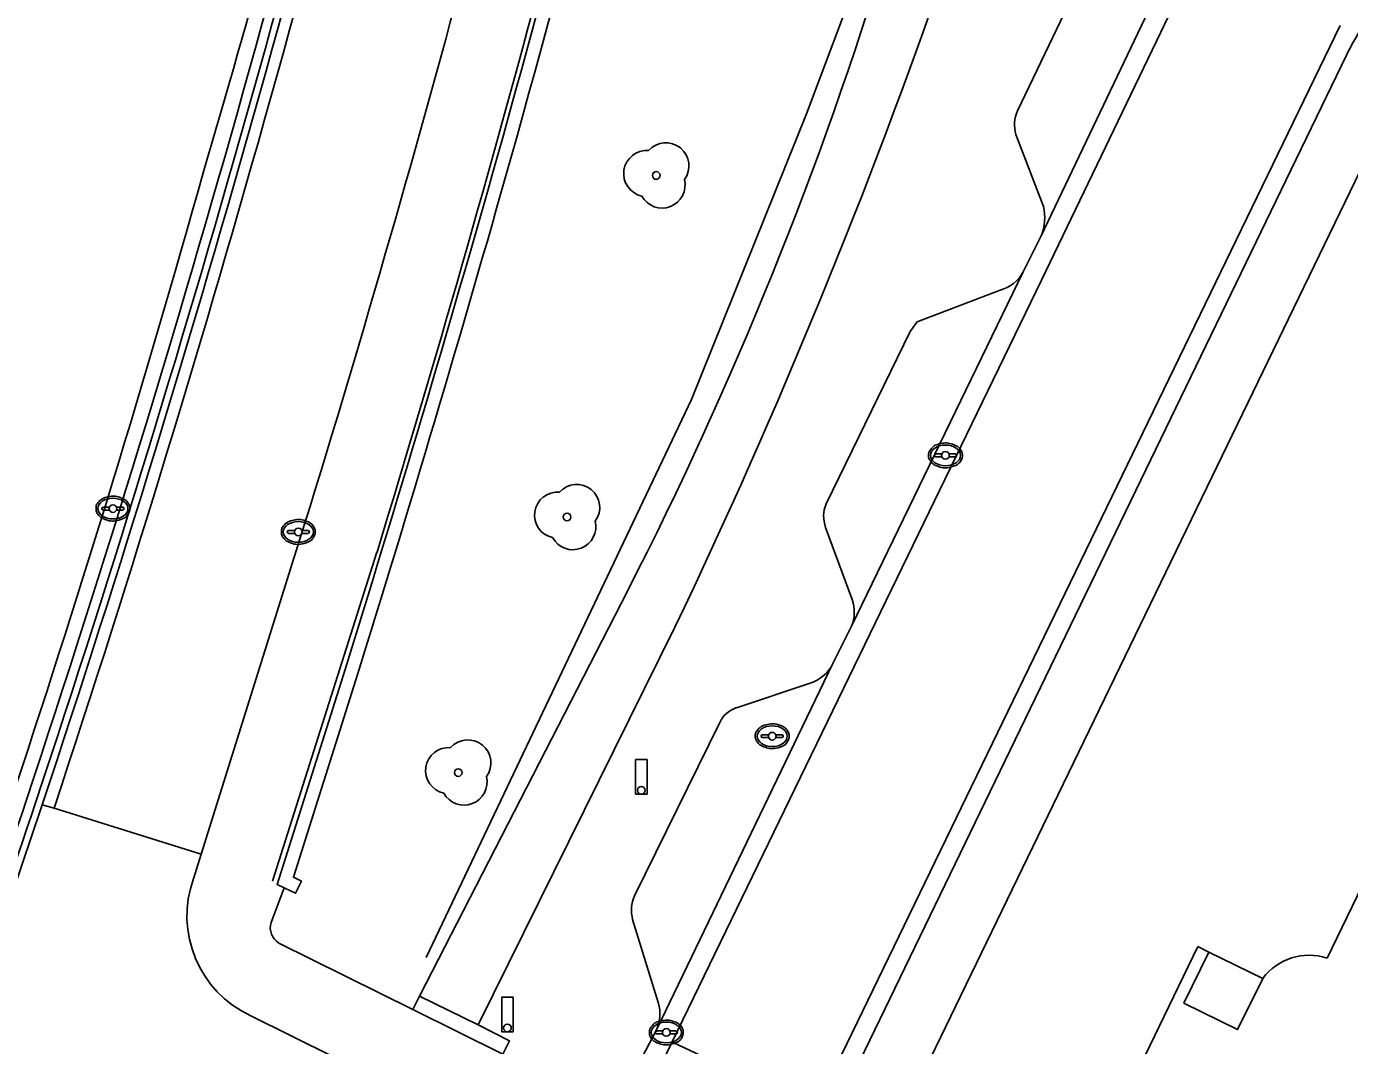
# Model space of a CAD drawing. Extents: x 194485 to 197793, y 468269 to 470822.
# Drawn here: x 197022.86 to 197057.33, y 469704.39 to 469730.93 of the extents above; entities that cross this region are included whole.
import ezdxf

# ---------------------------------------------------------------- set-up
doc = ezdxf.new("R2010")
doc.units = 0
for name, color, linetype in [('BGT begrenzing pand op maaiveld onder overbouw', 7, 'Continuous'), ('BGT grensvlak pand deel overbouw', 7, 'Continuous'), ('BGT grensvlak pand op maaiveld', 7, 'Continuous'), ('BGT grensvlak scheiding', 7, 'Continuous'), ('BGT grensvlak wegdeel', 7, 'Continuous'), ('BGT lijnelement scheiding geluidsscherm', 7, 'Continuous'), ('BGT lijnelement scheiding hek', 7, 'Continuous'), ('BGT lijnelement weginrichtingselement rooster', 7, 'Continuous'), ('BGT puntobject paal lichtmast', 7, 'Continuous'), ('BGT puntobject put inspectie- rioolput', 7, 'Continuous'), ('BGT puntobject put kolk', 7, 'Continuous'), ('BGT puntobject vegetatieobject boom', 7, 'Continuous')]:
    doc.layers.add(name, color=color, linetype=linetype)

msp = doc.modelspace()

# ---------------------------------------------------------------- linework, layer by layer
at = {"layer": 'BGT begrenzing pand op maaiveld onder overbouw'}
msp.add_lwpolyline([(197055.065, 469706.133), (197054.413, 469704.804), (197053.013, 469705.491), (197053.659, 469706.823)], dxfattribs=at)
at = {"layer": 'BGT grensvlak pand deel overbouw'}
msp.add_line((197055.065, 469706.133), (197053.659, 469706.823), dxfattribs=at)
at = {"layer": 'BGT grensvlak pand op maaiveld'}
for p in [(197050.809, 469701.676), (197053.659, 469706.823)]:
    msp.add_line(p, (197053.373, 469706.963), dxfattribs=at)
msp.add_lwpolyline([(197059.932, 469708.413), (197058.037, 469709.338), (197056.741, 469706.663)], dxfattribs=at)
msp.add_arc((197056.27, 469705.238), 1.501, 71.6964, 143.4005, dxfattribs=at)
at = {"layer": 'BGT grensvlak scheiding'}
for points in [[(197031.106, 469714.013), (197029.388, 469708.585), (197029.572, 469708.497)], [(197029.572, 469708.497), (197029.872, 469708.355), (197030.023, 469708.671), (197029.814, 469708.77), (197031.44, 469713.91)]]:
    msp.add_lwpolyline(points, dxfattribs=at)
for centre, radius, start, end in [((196647.843, 469836.131), 402.22, 344.33479, 349.78049), ((196647.866, 469836.115), 402.544, 344.33652, 349.78161), ((196632.989, 469840.226), 410.796, 341.63403, 347.02551), ((196632.638, 469840.323), 411.59, 341.63677, 347.02304), ((196529.969, 469870.35), 524.957, 342.67395, 344.21254), ((196530.991, 469870.076), 524.249, 342.66943, 344.21137), ((196583.208, 469858.128), 463.684, 338.56476, 341.47277), ((196560.209, 469865.972), 488.413, 340.74368, 341.4579)]:
    msp.add_arc(centre, radius, start, end, dxfattribs=at)
at = {"layer": 'BGT grensvlak wegdeel'}
for p, q in [((197049.296, 469725.471), (197053.673, 469734.652)), ((197048.677, 469728.734), (197050.837, 469733.228)), ((197043.406, 469702.728), (197057.08, 469730.956)), ((197049.354, 469726.243), (197048.633, 469728.118)), ((197049.296, 469725.471), (197048.828, 469724.538)), ((197048.828, 469724.538), (197044.353, 469715.308)), ((197030.106, 469717.962), (197027.41, 469709.37)), ((197044.367, 469716.001), (197043.678, 469717.88)), ((197033.1, 469705.676), (197038.515, 469716.223)), ((197034.625, 469704.926), (197039.75, 469715.28)), ((197044.353, 469715.308), (197043.861, 469714.319)), ((197043.861, 469714.319), (197039.288, 469704.835)), ((197041.359, 469713.186), (197043.276, 469713.826)), ((197038.701, 469708.289), (197040.913, 469712.784)), ((197023.578, 469710.572), (197023.269, 469710.656)), ((197023.578, 469710.572), (197027.41, 469709.37)), ((197027.41, 469709.37), (197027.21, 469708.733)), ((197029.572, 469708.497), (197029.23, 469707.59)), ((197039.326, 469705.483), (197038.651, 469707.673)), ((197029.436, 469707.057), (197032.929, 469705.328)), ((197032.929, 469705.328), (197033.1, 469705.676)), ((197033.1, 469705.676), (197034.625, 469704.926)), ((197035.27, 469704.158), (197032.929, 469705.328)), ((197039.71, 469704.468), (197039.681, 469704.481)), ((197043.406, 469702.728), (197039.71, 469704.468))]:
    msp.add_line(p, q, dxfattribs=at)
for points in [[(197039.681, 469704.481), (197049.303, 469724.321), (197055.511, 469737.227)], [(197006.792, 469622.085), (197037.607, 469685.876), (197059.341, 469730.756)], [(197005.359, 469623.011), (197032.143, 469678.319), (197057.247, 469730.184)], [(197043.691, 469718.493), (197045.879, 469722.987), (197046.064, 469723.231), (197048.224, 469724.061)], [(197028.703, 469705.164), (197034.078, 469702.493), (197035.577, 469701.757)], [(197035.27, 469704.158), (197035.444, 469704.507), (197034.625, 469704.926)], [(197039.288, 469704.835), (197038.798, 469703.888), (197038.217, 469702.699)], [(197039.681, 469704.481), (197034.75, 469694.293), (197034.176, 469693.056)]]:
    msp.add_lwpolyline(points, dxfattribs=at)
for centre, radius, start, end in [((196700.086, 469823.818), 341.358, 343.54388, 347.87026), ((196651.165, 469834.981), 396.598, 342.8391, 347.34634), ((196630.934, 469840.495), 413.581, 341.69107, 347.055), ((196947.81, 469762.687), 101.913, 332.87622, 343.07339), ((196890.794, 469786.504), 165.109, 334.44509, 340.91932), ((197065.053, 469726.297), 8.72, 148.1458, 153.5275), ((197049.526, 469728.364), 0.926, 156.4322, 195.3966), ((196683.551, 469823.422), 357.139, 341.67182, 344.35636), ((197048.074, 469725.951), 1.313, 338.5548, 12.8521), ((197047.98, 469724.991), 0.961, 284.7059, 331.8929), ((197044.458, 469718.17), 0.832, 157.1636, 200.4066), ((197043.483, 469715.672), 0.943, 337.273, 20.4123), ((197042.98, 469714.771), 0.99, 287.3947, 332.8493), ((197041.584, 469712.488), 0.734, 107.8758, 156.1837), ((197029.903, 469707.763), 2.863, 160.1907, 245.2108), ((197039.565, 469707.909), 0.944, 156.2575, 194.4616), ((197029.681, 469707.458), 0.47, 163.7173, 238.5449), ((197038.324, 469705.217), 1.037, 338.4092, 14.8786)]:
    msp.add_arc(centre, radius, start, end, dxfattribs=at)
at = {"layer": 'BGT lijnelement scheiding geluidsscherm'}
msp.add_lwpolyline([(197048.126, 469743.92), (197044.575, 469732.378), (197043.181, 469728.651), (197040.183, 469721.21), (197033.27, 469706.68)], dxfattribs=at)
at = {"layer": 'BGT lijnelement scheiding hek'}
for centre, radius, start, end in [((196632.666, 469840.318), 411.382, 341.6362, 347.02303), ((196583.273, 469858.1), 463.864, 338.56462, 341.47374)]:
    msp.add_arc(centre, radius, start, end, dxfattribs=at)
at = {"layer": 'BGT lijnelement weginrichtingselement rooster'}
msp.add_line((197031.991, 469717.24), (197029.269, 469708.664), dxfattribs=at)
msp.add_arc((196618.041, 469843.957), 432.911, 342.97981, 347.11625, dxfattribs=at)
at = {"layer": 'BGT puntobject paal lichtmast'}
for points in [[(197039.026, 469711.834), (197038.726, 469711.834), (197038.726, 469710.934), (197038.876, 469710.934)], [(197038.876, 469710.934), (197039.026, 469710.934), (197039.026, 469711.834)], [(197035.54, 469705.646), (197035.24, 469705.646), (197035.24, 469704.746), (197035.39, 469704.746)], [(197035.39, 469704.746), (197035.54, 469704.746), (197035.54, 469705.646)]]:
    msp.add_lwpolyline(points, dxfattribs=at)
for centre, start, end in [((197038.876, 469711.034), 0, 180), ((197038.876, 469711.034), 0, 180), ((197038.876, 469711.034), 180, 0), ((197038.876, 469711.034), 180, 270), ((197038.876, 469711.034), 270, 0), ((197035.39, 469704.846), 0, 180), ((197035.39, 469704.846), 0, 180), ((197035.39, 469704.846), 180, 0), ((197035.39, 469704.846), 180, 270), ((197035.39, 469704.846), 270, 0)]:
    msp.add_arc(centre, 0.1, start, end, dxfattribs=at)
at = {"layer": 'BGT puntobject put inspectie- rioolput'}
for p, q in [((197042.194, 469712.481), (197042.037, 469712.481)), ((197042.037, 469712.406), (197042.194, 469712.406)), ((197042.537, 469712.481), (197042.38, 469712.481)), ((197042.38, 469712.406), (197042.537, 469712.406))]:
    msp.add_line(p, q, dxfattribs=at)
for centre, radius, start, end in [((197042.037, 469712.444), 0.0375, 90, 270), ((197042.287, 469712.444), 0.1, 0, 180), ((197042.287, 469712.444), 0.1, 157.9757, 180), ((197042.287, 469712.444), 0.1, 180, 202.0243), ((197042.287, 469712.444), 0.1, 180, 0), ((197042.287, 469712.444), 0.1, 0, 22.0243), ((197042.287, 469712.444), 0.1, 337.9757, 0), ((197042.537, 469712.444), 0.0375, 270, 90)]:
    msp.add_arc(centre, radius, start, end, dxfattribs=at)
msp.add_ellipse((197042.287, 469712.444), major_axis=(0.392, 0), ratio=0.689655, dxfattribs=at)
msp.add_open_spline([(197042.729, 469712.444), (197042.729, 469712.487), (197042.717, 469712.531), (197042.651, 469712.645), (197042.57, 469712.702), (197042.378, 469712.767), (197042.268, 469712.773), (197042.065, 469712.732), (197041.974, 469712.685), (197041.871, 469712.568), (197041.846, 469712.508), (197041.844, 469712.386), (197041.868, 469712.325), (197041.952, 469712.226), (197042.011, 469712.187), (197042.19, 469712.119), (197042.324, 469712.112), (197042.557, 469712.174), (197042.657, 469712.243), (197042.72, 469712.368), (197042.729, 469712.406), (197042.729, 469712.444)], degree=3, dxfattribs=at)
at = {"layer": 'BGT puntobject put kolk'}
for p, q in [((197046.708, 469719.795), (197046.551, 469719.795)), ((197046.551, 469719.72), (197046.708, 469719.72)), ((197047.051, 469719.795), (197046.894, 469719.795)), ((197046.894, 469719.72), (197047.051, 469719.72)), ((197025.019, 469718.409), (197024.862, 469718.409)), ((197024.862, 469718.334), (197025.019, 469718.334)), ((197025.362, 469718.409), (197025.205, 469718.409)), ((197025.205, 469718.334), (197025.362, 469718.334)), ((197029.848, 469717.801), (197029.691, 469717.801)), ((197030.191, 469717.801), (197030.034, 469717.801)), ((197029.691, 469717.726), (197029.848, 469717.726)), ((197030.034, 469717.726), (197030.191, 469717.726)), ((197039.436, 469704.766), (197039.279, 469704.766)), ((197039.279, 469704.691), (197039.436, 469704.691)), ((197039.779, 469704.766), (197039.622, 469704.766)), ((197039.622, 469704.691), (197039.779, 469704.691))]:
    msp.add_line(p, q, dxfattribs=at)
for centre, radius, start, end in [((197046.801, 469719.757), 0.1, 0, 180), ((197046.551, 469719.757), 0.0375, 90, 270), ((197046.801, 469719.757), 0.1, 157.9757, 180), ((197046.801, 469719.757), 0.1, 180, 202.0243), ((197046.801, 469719.757), 0.1, 180, 0), ((197046.801, 469719.757), 0.1, 0, 22.0243), ((197046.801, 469719.757), 0.1, 337.9757, 0), ((197047.051, 469719.757), 0.0375, 270, 90), ((197025.112, 469718.371), 0.1, 0, 180), ((197024.862, 469718.371), 0.0375, 90, 270), ((197025.112, 469718.371), 0.1, 157.9757, 180), ((197025.112, 469718.371), 0.1, 180, 202.0243), ((197025.112, 469718.371), 0.1, 180, 0), ((197025.112, 469718.371), 0.1, 0, 22.0243), ((197025.112, 469718.371), 0.1, 337.9757, 0), ((197025.362, 469718.371), 0.0375, 270, 90), ((197029.691, 469717.763), 0.0375, 90, 270), ((197029.941, 469717.763), 0.1, 0, 180), ((197029.941, 469717.763), 0.1, 157.9757, 180), ((197029.941, 469717.763), 0.1, 180, 202.0243), ((197029.941, 469717.763), 0.1, 180, 0), ((197029.941, 469717.763), 0.1, 0, 22.0243), ((197029.941, 469717.763), 0.1, 337.9757, 0), ((197030.191, 469717.763), 0.0375, 270, 90), ((197039.279, 469704.728), 0.0375, 90, 270), ((197039.529, 469704.728), 0.1, 0, 180), ((197039.529, 469704.728), 0.1, 157.9757, 180), ((197039.529, 469704.728), 0.1, 180, 202.0243), ((197039.529, 469704.728), 0.1, 180, 0), ((197039.529, 469704.728), 0.1, 0, 22.0243), ((197039.529, 469704.728), 0.1, 337.9757, 0), ((197039.779, 469704.728), 0.0375, 270, 90)]:
    msp.add_arc(centre, radius, start, end, dxfattribs=at)
for centre in [(197046.801, 469719.757), (197025.112, 469718.371), (197029.941, 469717.763), (197039.529, 469704.728)]:
    msp.add_ellipse(centre, major_axis=(0.392, 0), ratio=0.689655, dxfattribs=at)
for points in [[(197047.243, 469719.757), (197047.243, 469719.8), (197047.231, 469719.844), (197047.165, 469719.958), (197047.084, 469720.015), (197046.892, 469720.08), (197046.782, 469720.086), (197046.579, 469720.045), (197046.488, 469719.998), (197046.385, 469719.881), (197046.36, 469719.821), (197046.358, 469719.699), (197046.382, 469719.638), (197046.466, 469719.539), (197046.525, 469719.5), (197046.704, 469719.432), (197046.838, 469719.425), (197047.071, 469719.487), (197047.171, 469719.556), (197047.234, 469719.681), (197047.243, 469719.719), (197047.243, 469719.757)], [(197025.554, 469718.371), (197025.554, 469718.414), (197025.542, 469718.458), (197025.476, 469718.572), (197025.395, 469718.629), (197025.203, 469718.694), (197025.093, 469718.7), (197024.89, 469718.659), (197024.799, 469718.612), (197024.696, 469718.495), (197024.671, 469718.435), (197024.669, 469718.313), (197024.693, 469718.252), (197024.777, 469718.153), (197024.836, 469718.114), (197025.015, 469718.046), (197025.149, 469718.039), (197025.382, 469718.101), (197025.482, 469718.17), (197025.545, 469718.295), (197025.554, 469718.333), (197025.554, 469718.371)], [(197030.383, 469717.763), (197030.383, 469717.806), (197030.371, 469717.85), (197030.305, 469717.964), (197030.224, 469718.021), (197030.032, 469718.086), (197029.922, 469718.092), (197029.719, 469718.051), (197029.628, 469718.004), (197029.525, 469717.887), (197029.5, 469717.827), (197029.498, 469717.705), (197029.522, 469717.644), (197029.606, 469717.545), (197029.665, 469717.506), (197029.844, 469717.438), (197029.978, 469717.431), (197030.211, 469717.493), (197030.311, 469717.562), (197030.374, 469717.687), (197030.383, 469717.725), (197030.383, 469717.763)], [(197039.971, 469704.728), (197039.971, 469704.771), (197039.959, 469704.815), (197039.893, 469704.929), (197039.812, 469704.986), (197039.62, 469705.051), (197039.51, 469705.057), (197039.307, 469705.016), (197039.216, 469704.969), (197039.113, 469704.852), (197039.088, 469704.792), (197039.086, 469704.67), (197039.11, 469704.609), (197039.194, 469704.51), (197039.253, 469704.471), (197039.432, 469704.403), (197039.566, 469704.396), (197039.799, 469704.458), (197039.899, 469704.527), (197039.962, 469704.652), (197039.971, 469704.69), (197039.971, 469704.728)]]:
    msp.add_open_spline(points, degree=3, dxfattribs=at)
at = {"layer": 'BGT puntobject vegetatieobject boom'}
for centre in [(197039.267, 469727.047), (197036.944, 469718.151), (197034.108, 469711.497)]:
    msp.add_circle(centre, 0.1, dxfattribs=at)
for centre, radius, start, end in [((197039.517, 469727.297), 0.6, 323.5446, 138.4658), ((197039.017, 469727.097), 0.6, 85.137, 257.7544), ((197039.267, 469727.047), 0.1, 0, 180), ((197039.417, 469726.797), 0.6, 208.5058, 13.8356), ((197039.267, 469727.047), 0.1, 180, 0), ((197036.694, 469718.201), 0.6, 85.137, 257.7544), ((197037.194, 469718.401), 0.6, 323.5446, 138.4658), ((197036.944, 469718.151), 0.1, 0, 180), ((197036.944, 469718.151), 0.1, 180, 0), ((197037.094, 469717.901), 0.6, 208.5058, 13.8356), ((197034.358, 469711.747), 0.6, 323.5446, 138.4658), ((197033.858, 469711.547), 0.6, 85.137, 257.7544), ((197034.108, 469711.497), 0.1, 0, 180), ((197034.258, 469711.247), 0.6, 208.5058, 13.8356), ((197034.108, 469711.497), 0.1, 180, 0)]:
    msp.add_arc(centre, radius, start, end, dxfattribs=at)

doc.saveas('drawing.dxf')
